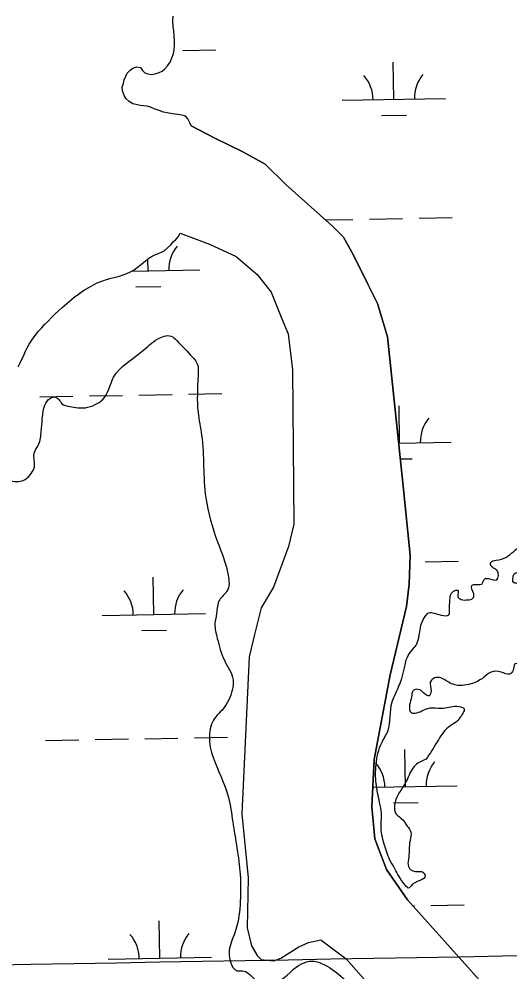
# Model space of a CAD drawing. Extents: x 3887375 to 3925618, y 296674 to 322633.
# Drawn here: x 3908004 to 3908479, y 308438 to 309360 of the extents above; entities that cross this region are included whole.
import ezdxf

# ---------------------------------------------------------------- set-up
doc = ezdxf.new("R2010")
doc.units = 0
for name, color, linetype in [('V-GRID-MAJR', 7, 'Continuous'), ('V-RIVR-EDGE', 7, 'Continuous'), ('V-TOPO-SHOR', 7, 'Continuous'), ('V-WETL-SWMP', 7, 'Continuous')]:
    doc.layers.add(name, color=color, linetype=linetype)

msp = doc.modelspace()

# ---------------------------------------------------------------- linework, layer by layer
at = {"layer": 'V-GRID-MAJR'}
msp.add_spline([(3891546.068, 308165.905), (3896856.111, 308255.118), (3902166.142, 308345.103), (3907476.16, 308435.86100000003), (3912786.164, 308527.391), (3918096.1550000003, 308619.693), (3923406.132, 308712.768), (3923406.133, 308712.768)], degree=3, dxfattribs=at)
at = {"layer": 'V-RIVR-EDGE'}
for points in [[(3906242.1103076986, 309767.9921249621), (3906253.2549666, 309773.7217180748), (3906262.0834926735, 309774.08369771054), (3906267.44920806, 309770.9999494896), (3906274.747248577, 309773.2847637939), (3906279.75288242, 309779.79715703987), (3906289.0136175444, 309799.7323801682), (3906303.2524641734, 309815.0495733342), (3906313.258986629, 309826.1553213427), (3906327.859812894, 309832.6439884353), (3906345.5358459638, 309841.04410164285), (3906357.8423674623, 309850.99273228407), (3906363.99847535, 309857.11847069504), (3906367.0917140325, 309866.32226304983), (3906367.5039931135, 309877.835544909), (3906367.1505548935, 309890.11834025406), (3906367.169535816, 309897.79449419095), (3906369.4904138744, 309905.0811461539), (3906377.9579093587, 309914.6554595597), (3906383.728311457, 309920.0145316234), (3906388.7197096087, 309920.769809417), (3906402.9101548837, 309916.51281004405), (3906410.9729636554, 309917.64430316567), (3906415.211931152, 309924.54240220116), (3906417.546095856, 309937.20236191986), (3906417.169880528, 309940.27377254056), (3906414.494615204, 309944.8861082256), (3906401.068938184, 309947.9897864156), (3906396.855594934, 309951.4544951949), (3906396.8717287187, 309957.97922604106), (3906402.6449779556, 309964.48972119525), (3906402.665856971, 309972.93349052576), (3906403.069594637, 309980.9925031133), (3906409.9923688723, 309986.7325357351), (3906418.831334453, 309991.31640003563), (3906418.8465191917, 309997.457323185), (3906415.785548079, 310001.3029925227), (3906410.036024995, 310004.38768978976), (3906397.380810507, 310008.64089297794), (3906397.782650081, 310015.9322901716), (3906398.5701954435, 310023.99035371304), (3906398.592023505, 310032.81793074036), (3906398.6081572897, 310039.34266158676), (3906399.8326569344, 310068.89300710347), (3906407.136391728, 310073.4806675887), (3906420.569661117, 310073.4474509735), (3906496.5540946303, 310069.421462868), (3906539.522524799, 310062.0228234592), (3906547.9568036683, 310058.1638674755), (3906757.658556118, 309960.1575842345), (3906784.4909292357, 309946.2740739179), (3906795.222360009, 309940.10657747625), (3906809.399518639, 309930.47627034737), (3906825.128990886, 309927.7507055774), (3906832.0242427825, 309922.360314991), (3906839.667180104, 309908.9080646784), (3906841.1729904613, 309897.0062298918), (3906840.0073316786, 309891.2519615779), (3906836.914092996, 309882.04816922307), (3906830.358043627, 309869.3986490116), (3906827.2771425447, 309865.1843567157), (3906826.1133818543, 309860.197703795), (3906825.709644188, 309852.1386912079), (3906824.162075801, 309847.15298733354), (3906819.929751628, 309842.9415421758), (3906817.6155168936, 309838.34154409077), (3906816.8365129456, 309833.737749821), (3906814.8965954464, 309825.29872572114), (3906812.57287025, 309816.8606506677), (3906807.940604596, 309806.12542370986), (3906805.613083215, 309796.1521178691), (3906797.1408424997, 309784.6587659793), (3906795.9770818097, 309779.67211305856), (3906797.502822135, 309775.8302399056), (3906806.705665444, 309772.3531935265), (3906818.9713779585, 309765.7980932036), (3906822.4171058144, 309762.33528251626), (3906823.9238652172, 309750.81725542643), (3906830.4315132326, 309743.8925830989), (3906842.696276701, 309736.9536750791), (3906851.5238537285, 309736.9318470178), (3906868.8056395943, 309741.1110246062), (3906896.454978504, 309747.1836164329), (3906907.1987468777, 309746.00562004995), (3906916.7692640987, 309736.00289377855), (3906926.713149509, 309721.7773337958), (3906933.573286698, 309702.18605842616), (3906930.8610085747, 309691.8298939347), (3906927.0067978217, 309685.3146535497), (3906921.239242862, 309681.10700457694), (3906913.1802302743, 309681.5107422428), (3906893.6183753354, 309686.5486436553), (3906879.8098396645, 309690.03707858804), (3906870.2127491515, 309689.29318934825), (3906867.1327971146, 309685.46270474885), (3906866.3480988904, 309678.55606429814), (3906867.0900900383, 309668.1913583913), (3906875.1244274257, 309657.8086206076), (3906887.735036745, 309635.51645566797), (3906893.0703826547, 309620.15086114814), (3906893.033369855, 309605.1823609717), (3906886.471626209, 309590.22999457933), (3906878.375600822, 309575.6652320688), (3906873.7366918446, 309562.2433512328), (3906872.552052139, 309548.81292898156), (3906875.1978970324, 309532.30255469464), (3906880.145639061, 309515.4026784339), (3906891.2295590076, 309496.5685789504), (3906903.1124128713, 309490.3982353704), (3906917.6714811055, 309479.9993638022), (3906918.042951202, 309475.0089146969), (3906916.4877904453, 309466.952749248), (3906906.8650756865, 309455.8460521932), (3906901.85279852, 309446.647005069), (3906901.4452646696, 309437.0527616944), (3906903.3358317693, 309425.5337855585), (3906917.5016018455, 309411.2977860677), (3906932.0549758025, 309398.5960683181), (3906941.243583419, 309389.3619064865), (3906944.6598908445, 309374.0010571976), (3906947.300990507, 309355.5716444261), (3906948.4106555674, 309338.6812586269), (3906950.2936302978, 309324.0918209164), (3906957.163257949, 309308.33862251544), (3906970.565208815, 309295.63975190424), (3906992.401438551, 309279.08192530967), (3907009.634823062, 309263.68691035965), (3907021.8957903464, 309255.2127715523), (3907036.831073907, 309241.74248936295), (3907040.2625660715, 309232.5225632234), (3907039.4788168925, 309225.9997304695), (3907045.9845668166, 309218.3074427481), (3907050.589310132, 309217.91224649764), (3907062.8721054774, 309218.2656847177), (3907078.612966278, 309220.1458123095), (3907099.343327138, 309222.0136023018), (3907118.160343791, 309226.188983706), (3907127.75363812, 309225.39764215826), (3907133.116506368, 309221.16247084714), (3907137.7032178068, 309213.47492835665), (3907143.0490032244, 309202.3312185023), (3907146.881385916, 309200.01888185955), (3907153.7870773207, 309198.8503759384), (3907162.237489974, 309201.516150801), (3907170.6784121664, 309200.3438486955), (3907176.4241390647, 309195.7239206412), (3907176.404209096, 309187.66395900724), (3907179.46992544, 309185.7373281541), (3907185.612746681, 309186.48975880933), (3907201.33937179, 309182.6127709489), (3907213.9945862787, 309178.3595677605), (3907225.4869891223, 309169.50351934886), (3907232.7584563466, 309161.0417181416), (3907235.8099369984, 309153.3579718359), (3907329.337537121, 309103.9990193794), (3907342.7546727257, 309097.44107191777), (3907350.8146343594, 309097.4211419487), (3907356.197432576, 309101.245932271), (3907374.313267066, 309132.289750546), (3907392.399681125, 309151.4355302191), (3907418.165096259, 309171.71375205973), (3907429.702104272, 309180.8966653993), (3907434.323930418, 309187.41000769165), (3907435.1076795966, 309193.9328404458), (3907445.914085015, 309218.0861520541), (3907443.2568515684, 309229.9908339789), (3907438.6729872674, 309238.8297995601), (3907439.073877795, 309245.7373890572), (3907442.931884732, 309253.78786022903), (3907442.9470694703, 309259.9287833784), (3907441.811780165, 309266.4563613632), (3907439.136514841, 309271.0686970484), (3907435.2974888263, 309270.694379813), (3907432.21753679, 309266.8638952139), (3907413.740671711, 309245.0324107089), (3907391.0760876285, 309237.0284427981), (3907382.631369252, 309236.66551411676), (3907369.98944141, 309246.2920250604), (3907366.949349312, 309258.58146372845), (3907362.7863055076, 309282.3879804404), (3907366.666140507, 309299.26602863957), (3907377.8316784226, 309313.4393910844), (3907401.65907415, 309326.0462042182), (3907435.076917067, 309336.71025271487), (3907448.8996884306, 309338.97893323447), (3907468.842503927, 309332.7886596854), (3907487.6263039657, 309323.5307716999), (3907504.8644337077, 309310.054795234), (3907506.755949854, 309298.9196267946), (3907505.9589140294, 309287.02348628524), (3907497.8562453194, 309269.77206989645), (3907497.068699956, 309261.71400635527), (3907499.7306786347, 309251.72836291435), (3907505.8260475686, 309233.2904087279), (3907516.916610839, 309217.1429631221), (3907529.9423463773, 309207.51550313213), (3907536.0832695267, 309207.5003183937), (3907546.8317831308, 309208.2413604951), (3907558.7279236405, 309207.44432467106), (3907575.9859833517, 309202.02830983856), (3907589.398373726, 309193.55132389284), (3907598.972687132, 309185.08382840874), (3907603.169896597, 309175.0943887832), (3907615.0062472, 309150.11746805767), (3907615.748238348, 309139.7527621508), (3907612.651203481, 309129.0137390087), (3907609.1931380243, 309127.4870496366), (3907604.6007323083, 309132.8717459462), (3907604.6197132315, 309140.54789988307), (3907602.3320517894, 309146.6945173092), (3907595.043501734, 309148.24777997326), (3907592.7264198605, 309142.49635879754), (3907590.3979494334, 309132.13924526), (3907589.9837722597, 309119.8583480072), (3907587.2733922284, 309110.2697989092), (3907580.352516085, 309105.297381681), (3907570.756374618, 309104.93730013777), (3907558.4688340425, 309102.6648234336), (3907555.0003290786, 309096.91624939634), (3907554.209936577, 309087.7067627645), (3907555.7119507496, 309074.26969719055), (3907561.054889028, 309061.9745642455), (3907569.857790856, 309051.9737360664), (3907577.152984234, 309053.10712728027), (3907585.9758160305, 309051.16626073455), (3907601.700543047, 309046.5216574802), (3907607.458607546, 309046.8912294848), (3907615.5280596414, 309050.70937648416), (3907622.8726034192, 309071.80076793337), (3907628.6439545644, 309077.5436476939), (3907640.928648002, 309078.66470130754), (3907650.1504722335, 309082.8638088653), (3907651.698040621, 309087.8495127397), (3907642.5046877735, 309095.1646360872), (3907640.9922340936, 309104.3798169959), (3907647.9349382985, 309118.1798112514), (3907656.777700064, 309124.2989063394), (3907666.3709943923, 309123.5075647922), (3907671.731964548, 309118.5047780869), (3907677.462506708, 309107.7439268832), (3907685.885397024, 309099.2792785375), (3907693.156864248, 309090.81747733), (3907692.3721660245, 309083.9108368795), (3907692.34843987, 309074.3156444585), (3907697.675244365, 309055.4957806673), (3907698.018243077, 309038.99110065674), (3907705.6108809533, 309005.19704241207), (3907709.783415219, 308985.2286026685), (3907720.493017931, 308970.23352919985), (3907733.118811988, 308954.0822874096), (3907744.213171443, 308939.47007259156), (3907750.331317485, 308930.243503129), (3907766.04655404, 308921.7608229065), (3907782.533202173, 308914.811475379), (3907793.270327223, 308910.9468251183), (3907810.5302850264, 308906.2984256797), (3907827.7921409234, 308902.41764163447), (3907841.214021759, 308897.7787326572), (3907853.8701852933, 308893.9093371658), (3907866.9224941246, 308895.0284926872), (3907884.584291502, 308897.67149044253), (3907903.4022572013, 308902.2306795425), (3907916.8658960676, 308914.47930922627), (3907934.15812144, 308922.88037148), (3907944.150408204, 308928.22900403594), (3907946.8351639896, 308927.45474531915), (3907947.58379846, 308919.77669329), (3907939.5114992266, 308914.80712320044), (3907937.186824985, 308905.9852404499), (3907942.539253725, 308897.5281844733), (3907948.671635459, 308894.0587304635), (3907961.738179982, 308900.93500143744), (3907971.7503967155, 308914.34359562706), (3907975.989364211, 308921.2416946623), (3907978.2941084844, 308922.00361577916), (3907985.199799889, 308920.8351098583), (3907995.928383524, 308913.51619032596), (3908003.6026393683, 308912.7295940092), (3908010.132115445, 308914.63249870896), (3908015.90346659, 308920.37537846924), (3908018.9891129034, 308926.5087092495), (3908018.6375727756, 308939.55911998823), (3908022.880336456, 308947.99244981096), (3908025.6002069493, 308961.4190758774), (3908026.784846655, 308974.84949812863), (3908029.11616422, 308986.3580347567), (3908034.5065548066, 308993.2532866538), (3908038.3474789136, 308994.39521928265), (3908042.563669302, 308992.081933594), (3908045.6236913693, 308987.8524565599), (3908053.2932019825, 308985.14682175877), (3908068.2588550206, 308983.9583858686), (3908077.861639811, 308987.0051212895), (3908084.781566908, 308991.5937308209), (3908095.5822780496, 309013.44419624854), (3908122.8943125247, 309038.3243142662), (3908138.2769898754, 309050.5681987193), (3908144.424556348, 309053.23966785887), (3908151.3330948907, 309053.22258502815), (3908156.695963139, 309048.9874137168), (3908172.008411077, 309032.82952860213), (3908175.834150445, 309027.8305380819), (3908177.3371136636, 309014.7772802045), (3908177.2498014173, 308979.46697209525), (3908180.6499750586, 308957.58139196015), (3908184.721910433, 308896.9293363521), (3908196.1307972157, 308854.29821061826), (3908206.4138851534, 308822.0327398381), (3908205.2235511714, 308806.29947140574), (3908197.9103259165, 308797.87373395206), (3908195.19140447, 308784.8309155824), (3908193.6324475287, 308775.239519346), (3908195.899229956, 308760.6491325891), (3908202.7555709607, 308739.5226264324), (3908211.15283703, 308720.69517027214), (3908210.360546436, 308710.7180682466), (3908201.4883642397, 308692.7009345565), (3908191.0932888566, 308679.67709711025), (3908188.7686146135, 308670.85521435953), (3908188.3601317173, 308660.8771632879), (3908194.0650496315, 308639.7535042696), (3908206.649085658, 308606.7147238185), (3908210.8130785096, 308583.2920148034), (3908217.9792016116, 308532.227559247), (3908217.9061250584, 308502.6743665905), (3908212.8501917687, 308475.82016541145), (3908207.4341769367, 308458.56210569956), (3908207.422788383, 308453.9564133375), (3908208.939987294, 308446.66027091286), (3908215.0619295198, 308438.96893223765), (3908220.051429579, 308438.95659463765), (3908231.546679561, 308431.25196931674), (3908241.1257381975, 308424.7035123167), (3908246.1152382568, 308424.6911747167), (3908273.0273312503, 308443.0475109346), (3908282.2501045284, 308447.63042618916), (3908288.0091180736, 308448.38380589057), (3908299.514807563, 308444.9010652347), (3908317.521501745, 308431.806998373), (3908333.217757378, 308415.64816421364), (3908355.0492418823, 308397.17129913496), (3908378.3979252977, 308371.39829163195), (3908401.7361692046, 308341.40339946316)], [(3908362.709818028, 308546.07065363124), (3908357.3744721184, 308561.43624815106), (3908354.349564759, 308579.8666099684), (3908354.7618438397, 308591.37989182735), (3908352.8693786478, 308602.13125256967), (3908349.4597145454, 308620.1787557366), (3908349.505268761, 308638.6015251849), (3908354.9307740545, 308659.697661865), (3908360.715411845, 308670.813849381), (3908365.0075259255, 308699.2051794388), (3908368.482674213, 308707.6404073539), (3908374.2749043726, 308721.8270564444), (3908376.9871824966, 308732.1832209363), (3908380.470872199, 308744.072718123), (3908385.4765060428, 308750.5851113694), (3908388.9431129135, 308755.5660700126), (3908391.6582381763, 308767.0736575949), (3908397.4542645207, 308782.7955374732), (3908400.5313694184, 308785.47459898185), (3908405.519920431, 308785.07845368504), (3908420.487471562, 308784.6576331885), (3908420.496962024, 308788.4957101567), (3908420.903546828, 308797.70614583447), (3908422.455860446, 308804.6108881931), (3908426.6843884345, 308807.2871025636), (3908428.219619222, 308807.2833063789), (3908428.58824218, 308801.14143418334), (3908431.6520604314, 308798.44718793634), (3908438.1758422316, 308798.047246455), (3908443.1691384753, 308799.5701396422), (3908443.9471933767, 308803.7901262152), (3908442.048084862, 308811.85483307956), (3908444.7375858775, 308812.9996128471), (3908451.6470734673, 308813.36633771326), (3908454.7298726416, 308818.3482454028), (3908458.1850909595, 308818.72351168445), (3908466.242205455, 308817.55215862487), (3908466.647841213, 308826.3787866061), (3908463.9659325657, 308828.3044684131), (3908460.901165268, 308830.6149069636), (3908460.526848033, 308834.4539329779), (3908465.521093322, 308836.36063386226), (3908475.5076858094, 308839.4064202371), (3908489.7379910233, 308851.2693441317), (3908493.581762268, 308853.5626998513), (3908502.7940960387, 308853.9237304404), (3908520.435014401, 308848.1229588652), (3908542.658848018, 308833.0994140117), (3908545.332215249, 308827.71946293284), (3908543.4065334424, 308825.03755428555), (3908533.810391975, 308824.6774727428), (3908520.378071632, 308825.0944970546), (3908503.8819330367, 308828.20576761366), (3908494.678140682, 308831.2990062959), (3908490.8410127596, 308831.69230445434), (3908489.292495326, 308826.32279288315), (3908483.1430307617, 308822.88370834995), (3908481.6002076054, 308819.8170429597), (3908481.972626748, 308815.2104015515), (3908485.4249979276, 308814.4342447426), (3908494.6240450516, 308809.42196757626), (3908495.003107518, 308807.5019800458), (3908491.1545910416, 308803.2895858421), (3908490.3755870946, 308798.6857915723), (3908492.281338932, 308793.307738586), (3908494.9566042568, 308788.6954029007), (3908495.3204819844, 308780.6344922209), (3908494.908202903, 308769.1212103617), (3908493.737798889, 308761.44790356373), (3908496.802566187, 308759.13746501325), (3908502.5587325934, 308758.73942162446), (3908508.313949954, 308757.9575705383), (3908509.0635334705, 308750.663326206), (3908505.9826323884, 308746.4490339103), (3908500.223618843, 308745.6956542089), (3908488.3284273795, 308746.8764977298), (3908486.4017965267, 308743.8107813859), (3908486.3970512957, 308741.8917429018), (3908496.3665609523, 308738.0289907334), (3908496.7427762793, 308734.9575801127), (3908494.8218397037, 308734.1947099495), (3908483.3114049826, 308735.75841212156), (3908482.1457462, 308730.00414380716), (3908478.6819864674, 308726.1746082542), (3908470.6267700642, 308728.1135767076), (3908460.647769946, 308728.1382519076), (3908453.34213706, 308722.7829760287), (3908441.045106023, 308716.6724223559), (3908432.981348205, 308715.1571215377), (3908421.0890038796, 308717.4893881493), (3908410.739482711, 308722.8883201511), (3908404.5957124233, 308721.7520817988), (3908401.90051713, 308718.3044558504), (3908402.6472535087, 308709.8587884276), (3908400.7168264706, 308705.2578412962), (3908397.265404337, 308706.41780580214), (3908391.519677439, 308711.0377338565), (3908385.3768561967, 308710.2853032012), (3908383.826440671, 308704.14817623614), (3908381.8884212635, 308696.4767675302), (3908383.7884788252, 308688.79586836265), (3908387.2417990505, 308688.4035192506), (3908399.535033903, 308692.9788421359), (3908409.5149830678, 308693.33797463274), (3908414.504483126, 308693.32563703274), (3908429.860587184, 308694.8229059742), (3908434.8434439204, 308692.12391449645), (3908433.683479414, 308688.67249236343), (3908426.3683560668, 308679.47913951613), (3908419.063672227, 308674.50767133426), (3908408.666698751, 308660.71621849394), (3908397.8783252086, 308643.8552531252)], [(3908397.8783252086, 308643.8552531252), (3908387.5012817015, 308638.12376191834), (3908379.7919111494, 308624.7094734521), (3908373.624414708, 308613.97804267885), (3908368.612137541, 308604.7789955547), (3908367.4464787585, 308599.02472724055), (3908368.1960622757, 308591.73048290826), (3908373.5570324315, 308586.7276962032), (3908379.6789746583, 308579.0363575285), (3908383.119008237, 308573.27070066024), (3908382.3314628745, 308565.21263711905), (3908380.750677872, 308546.7936638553), (3908380.3545325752, 308541.80511284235), (3908384.945040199, 308535.65280113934), (3908395.68691048, 308533.707189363), (3908396.832639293, 308531.4014960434), (3908382.9899379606, 308521.0728538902), (3908381.4499619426, 308519.15761159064), (3908377.2356696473, 308522.2385126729), (3908367.678439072, 308537.61454670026), (3908362.709818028, 308546.07065363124)]]:
    msp.add_spline(points, degree=3, dxfattribs=at)
at = {"layer": 'V-TOPO-SHOR'}
for points in [[(3908170.561, 309256.856), (3908193.534, 309244.933), (3908220.5530000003, 309231.697), (3908242.1780000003, 309219.761), (3908262.522, 309199.742), (3908307.251, 309159.738), (3908318.1010000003, 309149.06200000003), (3908327.6610000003, 309131.648), (3908341.346, 309103.5), (3908350.916, 309084.74), (3908360.597, 309052.525), (3908375.197, 308911.359), (3908382.492, 308841.44800000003), (3908381.3740000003, 308813.184), (3908378.859, 308791.635), (3908363.247, 308725.574), (3908347.7660000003, 308643.37), (3908345.446, 308597.601), (3908348.389, 308566.678), (3908359.393, 308537.165), (3908379.816, 308507.729), (3908449.0670000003, 308430.24700000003)], [(3908160.0160000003, 309152.869), (3908188.356, 309142.33400000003), (3908214.02, 309130.431), (3908234.342, 309113.105), (3908247.941, 309095.724), (3908257.554, 309071.58), (3908264.413, 309055.489), (3908268.7320000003, 309020.54), (3908269.944, 308871.191), (3908264.736, 308849.62200000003), (3908250.253, 308810.482), (3908238.307, 308790.201), (3908231.7860000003, 308764.583), (3908226.578, 308743.011), (3908219.74, 308590.906), (3908225.622, 308529.059), (3908224.669, 308480.61100000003), (3908228.847, 308463.154), (3908234.305, 308453.778), (3908238.375, 308449.77400000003), (3908250.495, 308448.527), (3908257.202, 308451.273), (3908274.606, 308462.177), (3908283.99, 308466.291), (3908296.079, 308469.081), (3908320.448, 308450.44), (3908366.62, 308398.337)]]:
    msp.add_lwpolyline(points, dxfattribs=at)
at = {"layer": 'V-WETL-SWMP'}
for p, q in [((3908162.4065698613, 309329.7150502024), (3908194.40185697, 309330.2642340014)), ((3908366.563459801, 309282.4698312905), (3908365.945628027, 309318.46452928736)), ((3908316.570823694, 309281.61173160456), (3908416.5560959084, 309283.3279309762)), ((3908354.830053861, 309266.8351600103), (3908378.8265191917, 309267.24704785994)), ((3908391.1331757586, 309167.44255563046), (3908423.128462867, 309167.991739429)), ((3908300.378344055, 309165.88479235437), (3908327.1426015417, 309166.34418803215)), ((3908343.140245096, 309166.61877993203), (3908375.135532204, 309167.1679637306)), ((3908128.9047506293, 309116.50469102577), (3908128.7091654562, 309127.8994258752)), ((3908113.186941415, 309116.2349023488), (3908178.897386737, 309117.3627907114)), ((3908117.171344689, 309100.87001974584), (3908141.16781002, 309101.28190759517)), ((3908024.1371441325, 308994.61771876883), (3908056.132431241, 308995.16690256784)), ((3908072.130074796, 308995.441494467), (3908104.125361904, 308995.9906782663)), ((3908120.1230054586, 308996.2652701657), (3908152.118292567, 308996.8144539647)), ((3908168.115936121, 308997.0890458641), (3908200.1112232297, 308997.63822966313)), ((3908372.272826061, 308949.8438269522), (3908371.6549942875, 308985.8385249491)), ((3908371.218603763, 308949.8257317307), (3908422.2654621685, 308950.7019266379)), ((3908372.811951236, 308934.41980779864), (3908384.5358854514, 308934.6210435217)), ((3908396.8425420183, 308834.81655129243), (3908428.837829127, 308835.365735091)), ((3908134.61411689, 308783.87868668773), (3908133.996285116, 308819.873384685)), ((3908084.6214807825, 308783.0205870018), (3908184.6067529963, 308784.73678637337)), ((3908122.880710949, 308768.2440154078), (3908146.87717628, 308768.65590325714)), ((3908029.846510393, 308661.9917144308), (3908061.841797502, 308662.54089822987)), ((3908077.839441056, 308662.815490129), (3908109.834728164, 308663.36467392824)), ((3908125.8323717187, 308663.63926582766), (3908157.827658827, 308664.1884496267)), ((3908173.8253023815, 308664.4630415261), (3908205.8205894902, 308665.0122253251)), ((3908377.9821923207, 308617.2178226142), (3908377.364360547, 308653.21252061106)), ((3908346.4138677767, 308616.6759674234), (3908427.974828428, 308618.0759222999)), ((3908366.248786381, 308601.5831513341), (3908390.245251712, 308601.99503918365)), ((3908385.033037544, 308501.8898439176), (3908386.5542647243, 308501.9159550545)), ((3908402.5519082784, 308502.1905469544), (3908434.547195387, 308502.73973075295)), ((3908140.3234831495, 308451.2526823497), (3908139.705651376, 308487.247380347)), ((3908090.330847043, 308450.3945826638), (3908190.316119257, 308452.11078203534))]:
    msp.add_line(p, q, dxfattribs=at)
for points in [[(3908121.3310000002, 309276.525), (3908117.224, 309277.403), (3908114.256, 309278.29), (3908110.595, 309280.311), (3908107.84, 309283.021), (3908105.764, 309286.193), (3908104.133, 309290.73600000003), (3908103.876, 309294.378), (3908104.985, 309298.031), (3908105.87, 309301.227), (3908107.435, 309304.884), (3908108.7770000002, 309307.856), (3908111.488, 309310.612), (3908114.205, 309312.684), (3908118.068, 309313.854), (3908121.715, 309313.428), (3908123.561, 309310.482), (3908125.63, 309308.221), (3908128.828, 309307.108), (3908132.248, 309306.68), (3908135.66, 309307.163), (3908139.521, 309308.561), (3908142.701, 309309.726), (3908145.187, 309312.02400000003), (3908147.671, 309314.777), (3908150.146, 309318.442), (3908151.935, 309322.556), (3908153.4960000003, 309326.669), (3908154.146, 309330.77400000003), (3908154.5670000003, 309335.105), (3908154.537, 309338.749), (3908154.2630000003, 309344.441), (3908153.773, 309348.765), (3908153.054, 309353.087), (3908152.782, 309358.551), (3908153.201, 309363.11)], [(3908449.0670000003, 308430.246), (3908379.815, 308507.728), (3908359.393, 308537.165), (3908348.389, 308566.678), (3908345.447, 308597.602), (3908347.767, 308643.37), (3908363.248, 308725.575), (3908378.859, 308791.634), (3908381.375, 308813.183), (3908382.492, 308841.449), (3908375.197, 308911.359), (3908360.597, 309052.525), (3908350.917, 309084.74), (3908341.346, 309103.501), (3908327.662, 309131.647), (3908318.102, 309149.061), (3908307.251, 309159.738), (3908262.523, 309199.742), (3908242.1780000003, 309219.761), (3908220.552, 309231.696), (3908193.5330000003, 309244.93200000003), (3908170.562, 309256.856), (3908169.377, 309259.636), (3908167.217, 309263.722), (3908165.8570000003, 309265.472), (3908163.986, 309266.651), (3908161.494, 309267.28500000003), (3908157.617, 309267.936), (3908152.6010000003, 309268.579), (3908147.355, 309269.44800000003), (3908143.933, 309270.103), (3908139.593, 309271.662), (3908134.7970000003, 309273.218), (3908131.366, 309275.012), (3908128.17, 309275.898), (3908124.524, 309276.096), (3908121.3310000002, 309276.525)], [(3908003.241, 309023.617), (3908004.849, 309026.662), (3908006.679, 309031.109), (3908008.289, 309033.92100000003), (3908010.35, 309038.602), (3908011.727, 309041.412), (3908014.0270000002, 309045.396), (3908016.56, 309049.382), (3908019.556, 309053.838), (3908023.021, 309058.064), (3908026.026, 309061.354), (3908028.5670000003, 309064.407), (3908032.271, 309067.936), (3908035.045, 309070.99), (3908038.517, 309074.284), (3908042.916, 309078.28500000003), (3908045.694, 309080.873), (3908050.326, 309084.875), (3908054.727, 309088.643), (3908057.507, 309090.998), (3908061.447, 309094.06200000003), (3908066.552, 309097.369), (3908071.6580000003, 309100.442), (3908076.071, 309102.811), (3908079.7860000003, 309104.94), (3908084.204, 309106.609), (3908089.5530000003, 309108.518), (3908093.2770000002, 309109.481), (3908097.467, 309110.44800000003), (3908101.1920000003, 309111.411), (3908104.914, 309112.607), (3908108.403, 309113.802), (3908111.8880000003, 309115.463), (3908114.673, 309117.118), (3908117.2260000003, 309118.772), (3908119.776, 309120.658), (3908123.02, 309123.25), (3908126.2630000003, 309126.075), (3908129.741, 309128.669), (3908132.991, 309130.56200000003), (3908134.829, 309131.809), (3908138.79, 309133.172), (3908141.8000000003, 309134.591), (3908144.578, 309136.00800000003), (3908147.809, 309138.82300000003), (3908150.808, 309141.637), (3908153.342, 309144.447), (3908155.648, 309146.79), (3908157.951, 309149.366), (3908160.015, 309152.869), (3908188.3570000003, 309142.33400000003), (3908214.019, 309130.43200000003)], [(3908214.019, 309130.43200000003), (3908234.343, 309113.105), (3908247.94, 309095.723), (3908257.555, 309071.58), (3908264.413, 309055.489), (3908268.733, 309020.54), (3908269.944, 308871.192), (3908264.736, 308849.621), (3908250.252, 308810.482), (3908238.307, 308790.201), (3908231.7860000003, 308764.583), (3908226.579, 308743.012), (3908219.739, 308590.907), (3908225.622, 308529.059), (3908224.67, 308480.61100000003), (3908228.848, 308463.153), (3908234.306, 308453.778), (3908238.375, 308449.77400000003), (3908250.495, 308448.527), (3908257.201, 308451.273), (3908274.605, 308462.178), (3908283.99, 308466.291), (3908296.078, 308469.08), (3908320.449, 308450.44), (3908366.6210000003, 308398.337)]]:
    msp.add_lwpolyline(points, dxfattribs=at)
for centre, radius, start, end in [((3908421.790111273, 309283.89264346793), 35.24628790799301, 140.21153501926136, 181.7551933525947), ((3908311.3205111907, 309281.9964856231), 35.24628790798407, 0.2115380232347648, 41.7551963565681), ((3908184.131402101, 309117.92750320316), 35.24628790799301, 140.21153501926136, 181.7551933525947), ((3908427.499477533, 308951.26663912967), 35.24628790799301, 140.21153501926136, 181.7551933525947), ((3908189.840768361, 308785.3014988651), 35.24628790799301, 140.21153501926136, 181.7551933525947), ((3908079.3711682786, 308783.4053410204), 35.24628790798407, 0.2115380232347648, 41.7551963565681), ((3908322.7392437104, 308616.7444769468), 35.24628790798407, 0.2115380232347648, 41.7551963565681), ((3908433.208843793, 308618.64063479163), 35.24628790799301, 140.21153501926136, 181.7551933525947), ((3908085.080534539, 308450.77933668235), 35.24628790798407, 0.2115380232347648, 41.7551963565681), ((3908195.550134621, 308452.6754945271), 35.24628790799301, 140.21153501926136, 181.7551933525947)]:
    msp.add_arc(centre, radius, start, end, dxfattribs=at)

doc.saveas('drawing.dxf')
